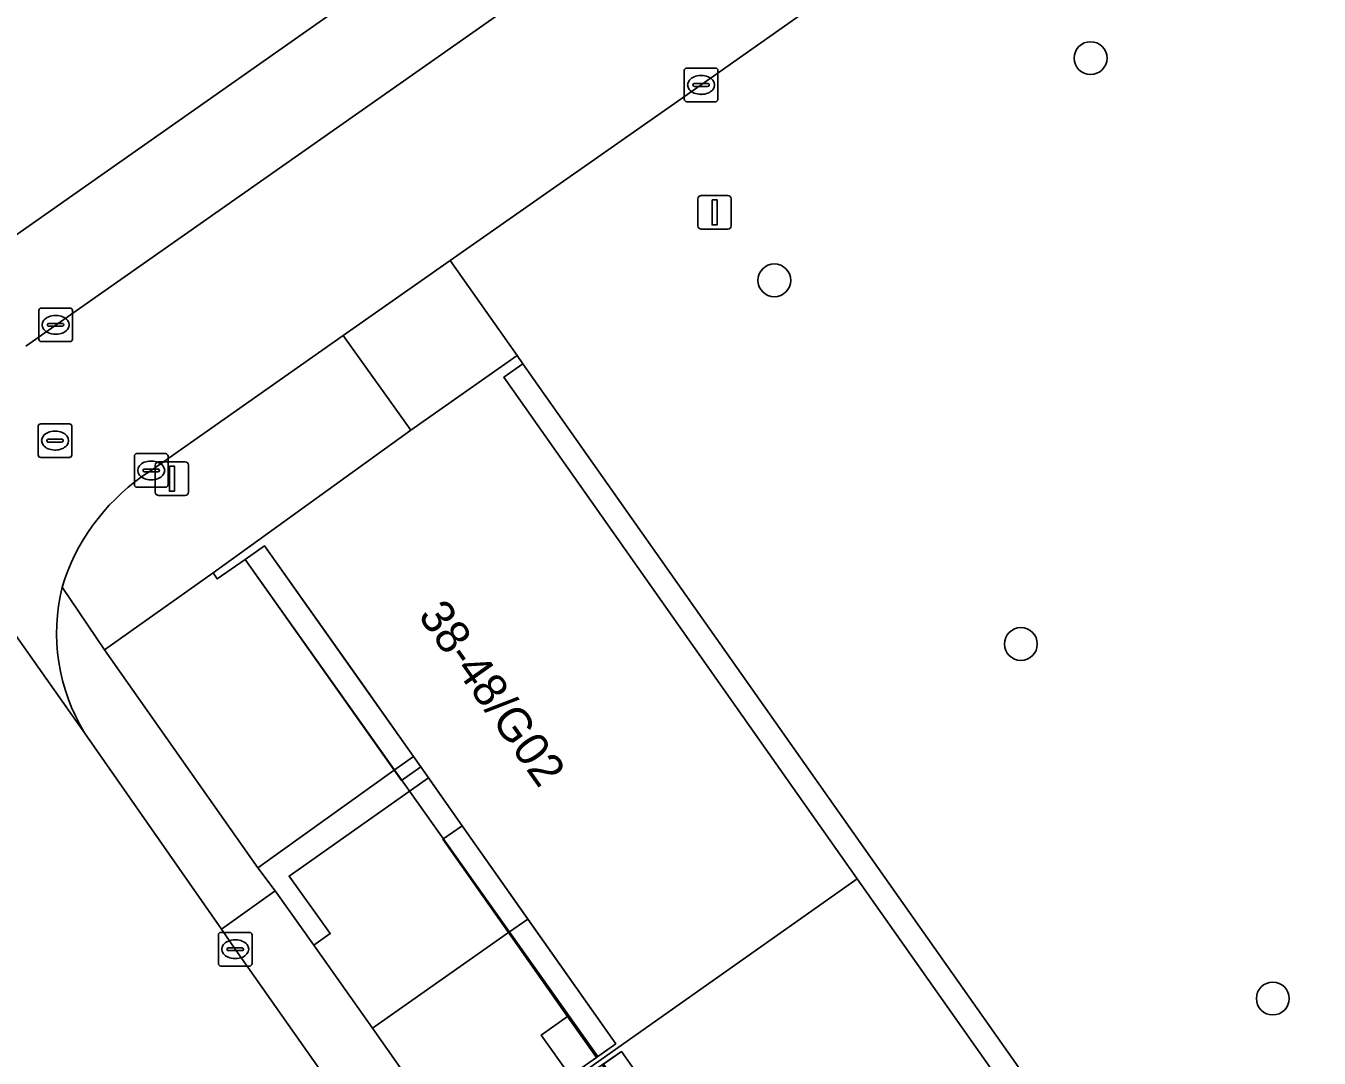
# Model space of a CAD drawing. Extents: x 159352 to 160617, y 385888 to 387323.
# Drawn here: x 160075.74 to 160114.25, y 387087.87 to 387118.59 of the extents above; entities that cross this region are included whole.
import ezdxf

# ---------------------------------------------------------------- set-up
doc = ezdxf.new("R2010")
doc.units = 0
for name, color, linetype in [('IMGEO_Boom', 7, 'Continuous'), ('IMGEO_Groenvoorziening', 7, 'Continuous'), ('IMGEO_Haag', 7, 'Continuous'), ('IMGEO_Kolk', 7, 'Continuous'), ('IMGEO_Lichtmast', 7, 'Continuous'), ('IMGEO_Pand', 7, 'Continuous'), ('IMGEO_Pand_nummerreeks', 7, 'Continuous'), ('IMGEO_Pand_overbouw', 7, 'Continuous'), ('IMGEO_Parkeervlak_open', 7, 'Continuous'), ('IMGEO_Rijbaan_lokaal_gesloten', 7, 'Continuous'), ('IMGEO_Rijbaan_lokaal_open', 7, 'Continuous'), ('IMGEO_Rioolput', 7, 'Continuous'), ('IMGEO_Verkeersbordpaal', 7, 'Continuous'), ('IMGEO_Voetpad_open', 7, 'Continuous')]:
    doc.layers.add(name, color=color, linetype=linetype)

msp = doc.modelspace()

# ---------------------------------------------------------------- linework, layer by layer
at = {"layer": 'IMGEO_Boom'}
for centre in [(160107.441, 387117.627), (160098.026, 387111.015), (160105.366, 387100.193), (160112.865, 387089.644)]:
    msp.add_circle(centre, 0.489, dxfattribs=at)
at = {"layer": 'IMGEO_Groenvoorziening'}
for points in [[(160073.795, 387111.209), (160110.745, 387137.143)], [(160111.259, 387127.68), (160111.027, 387127.528), (160095.844, 387116.831), (160088.372, 387111.605), (160090.369, 387108.778), (160090.541, 387108.532), (160131.066, 387051.05), (160143.067, 387059.509), (160128.801, 387079.691), (160144.435, 387090.75), (160133.721, 387105.827)], [(160076.82, 387101.885), (160078.086, 387100.023), (160081.324, 387102.31), (160087.204, 387106.553), (160085.187, 387109.378), (160079.475, 387105.358), (160079.2, 387105.175)]]:
    msp.add_lwpolyline(points, dxfattribs=at)
for points in [[(160082.652, 387093.537), (160083.169, 387092.845), (160084.318, 387091.234), (160084.803, 387091.575), (160083.579, 387093.289), (160087.726, 387096.216), (160087.5, 387096.537), (160086.924, 387096.13), (160086.706, 387096.439)], [(160091.442, 387081.118), (160095.502, 387083.976), (160093.744, 387086.475), (160092.951, 387085.917), (160092.102, 387087.124), (160092.027, 387087.233), (160091.951, 387087.343), (160091.087, 387088.558), (160091.868, 387089.114), (160090.113, 387091.606), (160086.061, 387088.758)]]:
    msp.add_lwpolyline(points, close=True, dxfattribs=at)
msp.add_arc((160082.846, 387100.031), 6.305, 125.3326, 162.9032, dxfattribs=at)
at = {"layer": 'IMGEO_Haag'}
msp.add_lwpolyline([(160082.652, 387093.537), (160083.169, 387092.845), (160084.318, 387091.234), (160084.803, 387091.575), (160083.579, 387093.289), (160087.726, 387096.216), (160087.5, 387096.537), (160086.924, 387096.13), (160086.706, 387096.439)], close=True, dxfattribs=at)
at = {"layer": 'IMGEO_Kolk'}
for p, q in [((160095.344, 387116.404), (160095.344, 387117.256)), ((160095.419, 387117.33), (160096.271, 387117.33)), ((160096.345, 387117.256), (160096.345, 387116.404)), ((160095.646, 387116.873), (160096.044, 387116.873)), ((160095.832, 387117.11), (160095.857, 387117.11)), ((160095.603, 387116.824), (160095.603, 387116.836)), ((160096.041, 387116.787), (160095.643, 387116.787)), ((160095.855, 387116.55), (160095.83, 387116.55)), ((160096.087, 387116.836), (160096.087, 387116.824)), ((160096.271, 387116.33), (160095.419, 387116.33)), ((160076.129, 387109.265), (160076.129, 387110.117)), ((160076.204, 387110.191), (160077.056, 387110.191)), ((160076.617, 387109.971), (160076.642, 387109.971)), ((160077.13, 387110.117), (160077.13, 387109.265)), ((160076.388, 387109.685), (160076.388, 387109.697)), ((160076.826, 387109.648), (160076.428, 387109.648)), ((160076.431, 387109.734), (160076.829, 387109.734)), ((160076.872, 387109.697), (160076.872, 387109.685)), ((160077.056, 387109.191), (160076.204, 387109.191)), ((160076.64, 387109.411), (160076.615, 387109.411)), ((160078.975, 387104.932), (160078.975, 387105.784)), ((160079.05, 387105.858), (160079.902, 387105.858)), ((160079.976, 387105.784), (160079.976, 387104.932)), ((160079.234, 387105.352), (160079.234, 387105.364)), ((160079.672, 387105.315), (160079.274, 387105.315)), ((160079.277, 387105.401), (160079.675, 387105.401)), ((160079.463, 387105.638), (160079.488, 387105.638)), ((160079.718, 387105.364), (160079.718, 387105.352)), ((160079.486, 387105.078), (160079.461, 387105.078)), ((160079.902, 387104.858), (160079.05, 387104.858)), ((160081.476, 387090.686), (160081.476, 387091.538)), ((160081.551, 387091.612), (160082.403, 387091.612)), ((160082.477, 387091.538), (160082.477, 387090.686)), ((160081.735, 387091.106), (160081.735, 387091.118)), ((160082.173, 387091.069), (160081.775, 387091.069)), ((160081.778, 387091.155), (160082.176, 387091.155)), ((160081.964, 387091.392), (160081.989, 387091.392)), ((160082.219, 387091.118), (160082.219, 387091.106)), ((160081.987, 387090.832), (160081.962, 387090.832)), ((160082.403, 387090.612), (160081.551, 387090.612))]:
    msp.add_line(p, q, dxfattribs=at)
for points in [[(160095.344, 387116.404), (160095.344, 387117.256)], [(160095.419, 387117.33), (160096.271, 387117.33)], [(160096.345, 387117.256), (160096.345, 387116.404)], [(160096.271, 387116.33), (160095.419, 387116.33)], [(160076.129, 387109.265), (160076.129, 387110.117)], [(160076.204, 387110.191), (160077.056, 387110.191)], [(160077.13, 387110.117), (160077.13, 387109.265)], [(160077.056, 387109.191), (160076.204, 387109.191)], [(160078.975, 387104.932), (160078.975, 387105.784)], [(160079.05, 387105.858), (160079.902, 387105.858)], [(160079.976, 387105.784), (160079.976, 387104.932)], [(160079.902, 387104.858), (160079.05, 387104.858)], [(160081.476, 387090.686), (160081.476, 387091.538)], [(160081.551, 387091.612), (160082.403, 387091.612)], [(160082.477, 387091.538), (160082.477, 387090.686)], [(160082.403, 387090.612), (160081.551, 387090.612)]]:
    msp.add_lwpolyline(points, dxfattribs=at)
for centre, radius, start, end in [((160095.421, 387117.254), 0.0765, 91.552, 178.448), ((160095.421, 387117.254), 0.0765, 91.552, 178.448), ((160096.269, 387117.254), 0.0765, 1.552, 88.448), ((160096.269, 387117.254), 0.0765, 1.552, 88.448), ((160095.643, 387116.833), 0.0403, 85.8775, 175.7526), ((160096.048, 387116.835), 0.0386, 1.7309, 96.639), ((160095.64, 387116.823), 0.0366, 178.938, 274.7102), ((160096.044, 387116.83), 0.043, 264.8664, 352.4533), ((160095.421, 387116.406), 0.0765, 181.552, 268.448), ((160095.421, 387116.406), 0.0765, 181.552, 268.448), ((160096.269, 387116.406), 0.0765, 271.552, 358.448), ((160096.269, 387116.406), 0.0765, 271.552, 358.448), ((160076.206, 387110.115), 0.0765, 91.552, 178.448), ((160076.206, 387110.115), 0.0765, 91.552, 178.448), ((160077.054, 387110.115), 0.0765, 1.552, 88.448), ((160077.054, 387110.115), 0.0765, 1.552, 88.448), ((160076.428, 387109.694), 0.0403, 85.8775, 175.7526), ((160076.425, 387109.684), 0.0366, 178.938, 274.7102), ((160076.829, 387109.691), 0.043, 264.8664, 352.4533), ((160076.833, 387109.696), 0.0386, 1.7309, 96.639), ((160076.206, 387109.267), 0.0765, 181.552, 268.448), ((160076.206, 387109.267), 0.0765, 181.552, 268.448), ((160077.054, 387109.267), 0.0765, 271.552, 358.448), ((160077.054, 387109.267), 0.0765, 271.552, 358.448), ((160079.052, 387105.782), 0.0765, 91.552, 178.448), ((160079.052, 387105.782), 0.0765, 91.552, 178.448), ((160079.9, 387105.782), 0.0765, 1.552, 88.448), ((160079.9, 387105.782), 0.0765, 1.552, 88.448), ((160079.274, 387105.361), 0.0403, 85.8775, 175.7526), ((160079.271, 387105.351), 0.0366, 178.938, 274.7102), ((160079.675, 387105.358), 0.043, 264.8664, 352.4533), ((160079.679, 387105.363), 0.0386, 1.7309, 96.639), ((160079.052, 387104.934), 0.0765, 181.552, 268.448), ((160079.052, 387104.934), 0.0765, 181.552, 268.448), ((160079.9, 387104.934), 0.0765, 271.552, 358.448), ((160079.9, 387104.934), 0.0765, 271.552, 358.448), ((160081.553, 387091.536), 0.0765, 91.552, 178.448), ((160081.553, 387091.536), 0.0765, 91.552, 178.448), ((160082.401, 387091.536), 0.0765, 1.552, 88.448), ((160082.401, 387091.536), 0.0765, 1.552, 88.448), ((160081.775, 387091.115), 0.0403, 85.8775, 175.7526), ((160081.772, 387091.105), 0.0366, 178.938, 274.7102), ((160082.176, 387091.112), 0.043, 264.8664, 352.4533), ((160082.18, 387091.117), 0.0386, 1.7309, 96.639), ((160081.553, 387090.688), 0.0765, 181.552, 268.448), ((160081.553, 387090.688), 0.0765, 181.552, 268.448), ((160082.401, 387090.688), 0.0765, 271.552, 358.448), ((160082.401, 387090.688), 0.0765, 271.552, 358.448)]:
    msp.add_arc(centre, radius, start, end, dxfattribs=at)
for centre, major_axis, ratio, start_param, end_param in [((160095.831, 387116.83), (-0.387, 0.002), 0.722429, 4.712389, 7.853982), ((160095.856, 387116.83), (-0.39, 0.002), 0.717154, 1.570796, 4.712389), ((160076.616, 387109.691), (-0.387, 0.002), 0.722429, 4.712389, 7.853982), ((160076.641, 387109.691), (-0.39, 0.002), 0.717154, 1.570796, 4.712389), ((160079.462, 387105.358), (-0.387, 0.002), 0.722429, 4.712389, 7.853982), ((160079.487, 387105.358), (-0.39, 0.002), 0.717154, 1.570796, 4.712389), ((160081.963, 387091.112), (-0.387, 0.002), 0.722429, 4.712389, 7.853982), ((160081.988, 387091.112), (-0.39, 0.002), 0.717154, 1.570796, 4.712389)]:
    msp.add_ellipse(centre, major_axis=major_axis, ratio=ratio, start_param=start_param, end_param=end_param, dxfattribs=at)
at = {"layer": 'IMGEO_Lichtmast'}
for p, q in [((160079.596, 387104.714), (160079.596, 387105.514)), ((160079.596, 387105.514), (160079.596, 387104.714)), ((160079.696, 387105.614), (160080.486, 387105.614)), ((160080.486, 387105.614), (160079.696, 387105.614)), ((160080.586, 387105.514), (160080.586, 387104.714)), ((160080.586, 387104.714), (160080.586, 387105.514)), ((160080.486, 387104.614), (160079.696, 387104.614)), ((160079.696, 387104.614), (160080.486, 387104.614))]:
    msp.add_line(p, q, dxfattribs=at)
msp.add_lwpolyline([(160080.016, 387105.489), (160080.166, 387105.489), (160080.166, 387104.739), (160080.016, 387104.739), (160080.016, 387105.489)], dxfattribs=at)
for centre, start, end in [((160079.696, 387105.514), 90, 180), ((160079.696, 387105.514), 90, 180), ((160080.486, 387105.514), 0, 90), ((160080.486, 387105.514), 360, 90), ((160079.696, 387104.714), 180, 270), ((160079.696, 387104.714), 180, 270), ((160080.486, 387104.714), 270, 0), ((160080.486, 387104.714), 270, 0)]:
    msp.add_arc(centre, 0.1, start, end, dxfattribs=at)
at = {"layer": 'IMGEO_Pand'}
for points in [[(160082.272, 387102.712), (160082.846, 387103.113), (160085.508, 387099.364), (160087.279, 387096.85), (160087.5, 387096.537), (160087.726, 387096.216), (160088.733, 387094.787), (160090.689, 387092.01), (160093.305, 387088.297), (160092.729, 387087.891), (160091.951, 387087.343), (160092.027, 387087.233), (160100.494, 387093.204), (160089.968, 387108.13), (160090.541, 387108.532), (160090.369, 387108.778), (160087.204, 387106.553), (160081.324, 387102.31), (160081.442, 387102.133)], [(160102.622, 387072.205), (160111.091, 387078.177), (160100.494, 387093.204), (160092.027, 387087.233), (160092.102, 387087.124), (160092.901, 387087.672), (160093.479, 387088.068), (160096.073, 387084.378), (160098.029, 387081.596), (160099.025, 387080.178), (160099.267, 387079.833), (160099.455, 387079.567), (160103.838, 387073.331), (160103.265, 387072.929), (160102.491, 387072.386)]]:
    msp.add_lwpolyline(points, close=True, dxfattribs=at)
at = {"layer": 'IMGEO_Pand_overbouw'}
for points in [[(160082.846, 387103.113), (160082.272, 387102.712), (160092.773, 387087.922), (160093.305, 387088.297), (160088.733, 387094.787), (160087.5, 387096.537), (160087.279, 387096.85)], [(160093.479, 387088.068), (160092.935, 387087.695), (160103.368, 387073.001), (160103.838, 387073.331), (160099.455, 387079.567), (160099.267, 387079.833), (160099.025, 387080.178), (160098.029, 387081.596), (160096.073, 387084.378)]]:
    msp.add_lwpolyline(points, close=True, dxfattribs=at)
at = {"layer": 'IMGEO_Parkeervlak_open'}
msp.add_lwpolyline([(160082.652, 387093.537), (160086.706, 387096.439), (160082.272, 387102.712), (160081.442, 387102.133), (160081.324, 387102.31), (160078.086, 387100.023)], close=True, dxfattribs=at)
at = {"layer": 'IMGEO_Rijbaan_lokaal_gesloten'}
msp.add_lwpolyline([(160109.272, 387052.418), (160103.016, 387061.295), (160102.618, 387061.874), (160092.875, 387075.699), (160092.316, 387076.421), (160081.975, 387091.111), (160081.566, 387091.708), (160077.487, 387097.553), (160070.32, 387107.688)], dxfattribs=at)
at = {"layer": 'IMGEO_Rijbaan_lokaal_open'}
for points in [[(160108.312, 387131.909), (160075.743, 387109.06)], [(160079.2, 387105.175), (160079.475, 387105.358), (160085.187, 387109.378), (160088.372, 387111.605), (160095.844, 387116.831), (160111.027, 387127.528)], [(160070.32, 387107.688), (160077.487, 387097.553)]]:
    msp.add_lwpolyline(points, dxfattribs=at)
for centre, radius, start, end in [((160082.846, 387100.031), 6.305, 125.3326, 162.9032), ((160082.414, 387100.529), 5.756, 166.3723, 211.134)]:
    msp.add_arc(centre, radius, start, end, dxfattribs=at)
at = {"layer": 'IMGEO_Rioolput'}
for p, q in [((160076.111, 387105.82), (160076.111, 387106.672)), ((160076.186, 387106.746), (160077.038, 387106.746)), ((160076.599, 387106.526), (160076.624, 387106.526)), ((160077.112, 387106.672), (160077.112, 387105.82)), ((160076.37, 387106.24), (160076.37, 387106.252)), ((160076.808, 387106.203), (160076.41, 387106.203)), ((160076.413, 387106.289), (160076.811, 387106.289)), ((160076.854, 387106.252), (160076.854, 387106.24)), ((160077.038, 387105.746), (160076.186, 387105.746)), ((160076.622, 387105.966), (160076.597, 387105.966))]:
    msp.add_line(p, q, dxfattribs=at)
for points in [[(160076.111, 387105.82), (160076.111, 387106.672)], [(160076.186, 387106.746), (160077.038, 387106.746)], [(160077.112, 387106.672), (160077.112, 387105.82)], [(160077.038, 387105.746), (160076.186, 387105.746)]]:
    msp.add_lwpolyline(points, dxfattribs=at)
for centre, radius, start, end in [((160076.188, 387106.67), 0.0765, 91.552, 178.448), ((160076.188, 387106.67), 0.0765, 91.552, 178.448), ((160077.036, 387106.67), 0.0765, 1.552, 88.448), ((160077.036, 387106.67), 0.0765, 1.552, 88.448), ((160076.41, 387106.249), 0.0403, 85.8775, 175.7526), ((160076.407, 387106.239), 0.0366, 178.938, 274.7102), ((160076.811, 387106.246), 0.043, 264.8664, 352.4533), ((160076.815, 387106.251), 0.0386, 1.7309, 96.639), ((160076.188, 387105.822), 0.0765, 181.552, 268.448), ((160076.188, 387105.822), 0.0765, 181.552, 268.448), ((160077.036, 387105.822), 0.0765, 271.552, 358.448), ((160077.036, 387105.822), 0.0765, 271.552, 358.448)]:
    msp.add_arc(centre, radius, start, end, dxfattribs=at)
for centre, major_axis, ratio, start_param, end_param in [((160076.598, 387106.246), (-0.387, 0.002), 0.722429, 4.712389, 7.853982), ((160076.623, 387106.246), (-0.39, 0.002), 0.717154, 1.570796, 4.712389)]:
    msp.add_ellipse(centre, major_axis=major_axis, ratio=ratio, start_param=start_param, end_param=end_param, dxfattribs=at)
at = {"layer": 'IMGEO_Verkeersbordpaal'}
for p, q in [((160095.752, 387112.637), (160095.752, 387113.437)), ((160095.752, 387113.437), (160095.752, 387112.637)), ((160095.852, 387113.537), (160096.642, 387113.537)), ((160096.642, 387113.537), (160095.852, 387113.537)), ((160096.742, 387113.437), (160096.742, 387112.637)), ((160096.742, 387112.637), (160096.742, 387113.437)), ((160096.642, 387112.537), (160095.852, 387112.537)), ((160095.852, 387112.537), (160096.642, 387112.537))]:
    msp.add_line(p, q, dxfattribs=at)
msp.add_lwpolyline([(160096.172, 387113.412), (160096.322, 387113.412), (160096.322, 387112.662), (160096.172, 387112.662), (160096.172, 387113.412)], dxfattribs=at)
for centre, start, end in [((160095.852, 387113.437), 90, 180), ((160095.852, 387113.437), 90, 180), ((160096.642, 387113.437), 0, 90), ((160096.642, 387113.437), 360, 90), ((160095.852, 387112.637), 180, 270), ((160095.852, 387112.637), 180, 270), ((160096.642, 387112.637), 270, 0), ((160096.642, 387112.637), 270, 0)]:
    msp.add_arc(centre, 0.1, start, end, dxfattribs=at)
at = {"layer": 'IMGEO_Voetpad_open'}
for points in [[(160110.745, 387137.143), (160073.795, 387111.209)], [(160075.743, 387109.06), (160108.312, 387131.909)], [(160131.066, 387051.05), (160090.541, 387108.532), (160089.968, 387108.13), (160100.494, 387093.204), (160111.091, 387078.177)], [(160077.487, 387097.553), (160081.566, 387091.708), (160083.169, 387092.845), (160082.652, 387093.537), (160078.086, 387100.023), (160076.82, 387101.885)]]:
    msp.add_lwpolyline(points, dxfattribs=at)
for points in [[(160085.187, 387109.378), (160087.204, 387106.553), (160090.369, 387108.778), (160088.372, 387111.605)], [(160086.706, 387096.439), (160087.279, 387096.85), (160085.508, 387099.364), (160082.846, 387103.113), (160082.272, 387102.712)], [(160087.5, 387096.537), (160087.279, 387096.85), (160086.706, 387096.439), (160086.924, 387096.13)], [(160086.061, 387088.758), (160090.113, 387091.606), (160088.158, 387094.382), (160088.733, 387094.787), (160087.726, 387096.216), (160083.579, 387093.289), (160084.803, 387091.575), (160084.318, 387091.234)], [(160088.158, 387094.382), (160090.113, 387091.606), (160090.689, 387092.01), (160088.733, 387094.787)], [(160081.566, 387091.708), (160081.975, 387091.111), (160092.316, 387076.421), (160092.875, 387075.699), (160094.496, 387076.81), (160093.195, 387078.645), (160091.442, 387081.118), (160086.061, 387088.758), (160084.318, 387091.234), (160083.169, 387092.845)], [(160092.729, 387087.891), (160093.305, 387088.297), (160090.689, 387092.01), (160090.113, 387091.606), (160091.868, 387089.114)], [(160091.087, 387088.558), (160091.951, 387087.343), (160092.729, 387087.891), (160091.868, 387089.114)], [(160093.744, 387086.475), (160095.502, 387083.976), (160096.073, 387084.378), (160093.479, 387088.068), (160092.901, 387087.672)]]:
    msp.add_lwpolyline(points, close=True, dxfattribs=at)
msp.add_arc((160082.414, 387100.529), 5.756, 166.3723, 211.134, dxfattribs=at)

# ---------------------------------------------------------------- texts
at = {"layer": 'IMGEO_Pand_nummerreeks'}
msp.add_text('38-48/G02', height=1, rotation=305.2193, dxfattribs=at).set_placement((160087.399, 387101.033))

doc.saveas('drawing.dxf')
